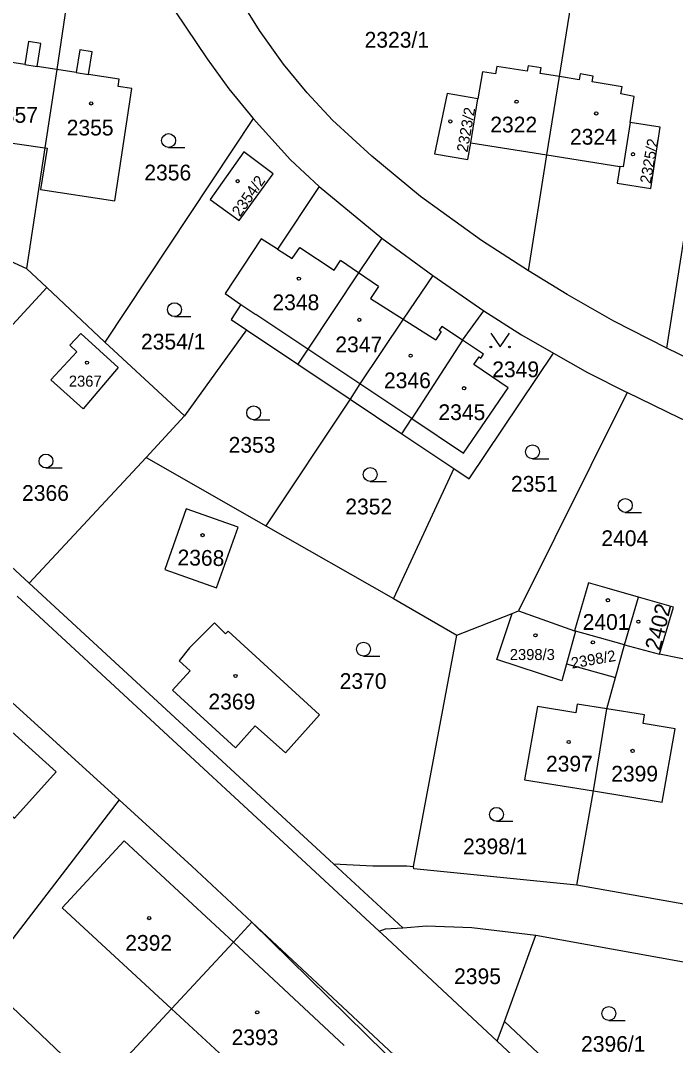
# Model space of a CAD drawing. Extents: x -869103 to -863415, y -1015889 to -1012477.
# Drawn here: x -866140.6 to -866069.9, y -1015008.6 to -1014898 of the extents above; entities that cross this region are included whole.
import ezdxf

# ---------------------------------------------------------------- set-up
doc = ezdxf.new("R2010")
doc.units = 0
for name, color, linetype in [('Hranice parcel', 7, 'Continuous'), ('Parcelní čísla', 7, 'Continuous'), ('Vnitřní kresba', 7, 'Continuous'), ('Značky budov', 7, 'Continuous'), ('Značky kultur', 7, 'Continuous')]:
    doc.layers.add(name, color=color, linetype=linetype)

msp = doc.modelspace()

# ---------------------------------------------------------------- linework, layer by layer
at = {"layer": 'Hranice parcel'}
for p, q in [((-866082.43, -1014904.05), (-866079.71, -1014886.86)), ((-866134.89, -1014891.05), (-866136.69, -1014903.27)), ((-866136.69, -1014903.27), (-866137.99, -1014911.75)), ((-866090.75, -1014903.54), (-866091.23, -1014906.44)), ((-866083.79, -1014912.5), (-866082.43, -1014904.05)), ((-866092.02, -1014911.19), (-866091.23, -1014906.44)), ((-866074.81, -1014909.02), (-866074.37, -1014906.19)), ((-866115.49, -1014908.56), (-866131.5, -1014932.72)), ((-866092.02, -1014911.19), (-866083.79, -1014912.5)), ((-866137.99, -1014911.75), (-866139.96, -1014924.78)), ((-866070.84, -1014933.38), (-866067.49, -1014912.08)), ((-866085.78, -1014925.02), (-866083.79, -1014912.5)), ((-866083.79, -1014912.5), (-866075.92, -1014913.75)), ((-866108.38, -1014915.9), (-866101.62, -1014921.51)), ((-866156.35, -1014917.33), (-866139.96, -1014924.78)), ((-866114.63, -1014921.58), (-866118.52, -1014927.48)), ((-866101.62, -1014921.51), (-866096.12, -1014925.54)), ((-866139.96, -1014924.78), (-866137.77, -1014926.82)), ((-866096.12, -1014925.54), (-866090.6, -1014929.35)), ((-866147.27, -1014937.09), (-866137.77, -1014926.82)), ((-866137.77, -1014926.82), (-866131.5, -1014932.72)), ((-866092.9, -1014932.5), (-866090.6, -1014929.35)), ((-866116.22, -1014931.39), (-866122.9, -1014940.66)), ((-866116.22, -1014931.39), (-866110.69, -1014935.09)), ((-866131.5, -1014932.72), (-866122.9, -1014940.66)), ((-866092.9, -1014932.5), (-866098.39, -1014940.96)), ((-866092.18, -1014947.47), (-866083.08, -1014933.91)), ((-866110.69, -1014935.09), (-866105.02, -1014938.88)), ((-866092.78, -1014944.7), (-866087.98, -1014937.65)), ((-866105.02, -1014938.88), (-866114.15, -1014952.53)), ((-866105.02, -1014938.88), (-866099.46, -1014942.6)), ((-866075.13, -1014938.16), (-866086.86, -1014961.73)), ((-866122.9, -1014940.66), (-866127.06, -1014945.18)), ((-866099.46, -1014942.6), (-866098.39, -1014940.96)), ((-866098.39, -1014940.96), (-866092.78, -1014944.7)), ((-866099.46, -1014942.6), (-866093.85, -1014946.35)), ((-866154.64, -1014944.95), (-866139.68, -1014958.75)), ((-866139.68, -1014958.75), (-866127.06, -1014945.18)), ((-866127.06, -1014945.18), (-866114.15, -1014952.53)), ((-866093.85, -1014946.35), (-866100.35, -1014960.39)), ((-866093.85, -1014946.35), (-866092.18, -1014947.47)), ((-866114.15, -1014952.53), (-866100.35, -1014960.39)), ((-866139.68, -1014958.75), (-866106.83, -1014989.04)), ((-866100.35, -1014960.39), (-866093.52, -1014964.33)), ((-866075.4, -1014965.38), (-866073.92, -1014960.23)), ((-866093.52, -1014964.33), (-866087.53, -1014961.99)), ((-866087.53, -1014961.99), (-866086.86, -1014961.73)), ((-866086.86, -1014961.73), (-866080.82, -1014963.87)), ((-866098.19, -1014989.3), (-866093.52, -1014964.33)), ((-866080.69, -1014963.92), (-866081.66, -1014967.44)), ((-866080.82, -1014963.87), (-866080.69, -1014963.92)), ((-866076.37, -1014968.9), (-866075.4, -1014965.38)), ((-866075.4, -1014965.38), (-866071.64, -1014966.39)), ((-866065.26, -1014967.7), (-866071.64, -1014966.39)), ((-866081.66, -1014967.44), (-866076.37, -1014968.9)), ((-866144.46, -1014968.95), (-866129.98, -1014982.13)), ((-866077.31, -1014972.29), (-866076.37, -1014968.9)), ((-866078.77, -1014981.16), (-866077.31, -1014972.29)), ((-866080.55, -1014991.34), (-866078.77, -1014981.16)), ((-866129.98, -1014982.13), (-866144.79, -1015001.41)), ((-866099.36, -1014995.92), (-866106.83, -1014989.04)), ((-866106.83, -1014989.04), (-866102.59, -1014989.23)), ((-866065.73, -1014993.95), (-866080.55, -1014991.34)), ((-866089.15, -1015008.16), (-866101.55, -1014996.62)), ((-866088.38, -1015006.06), (-866084.98, -1014996.73)), ((-866132.3, -1015013.28), (-866144.79, -1015001.41)), ((-866089.15, -1015008.16), (-866088.38, -1015006.06)), ((-866088.38, -1015006.06), (-866073.9, -1015019.59))]:
    msp.add_line(p, q, dxfattribs=at)
for points in [[(-866130.04, -1014891.14), (-866127.38, -1014891.84), (-866120.46, -1014902.12), (-866118.11, -1014905.37), (-866115.49, -1014908.56)], [(-866085.78, -1014925.02), (-866090.85, -1014921.74), (-866097.42, -1014916.99), (-866102.7, -1014912.65), (-866106.94, -1014908.74), (-866109.68, -1014905.82), (-866112.22, -1014902.72), (-866114.82, -1014899.09), (-866118.45, -1014893.23), (-866117.37, -1014890.96)], [(-866136.69, -1014903.27), (-866138.82, -1014902.95), (-866138.43, -1014900.48), (-866139.77, -1014900.27), (-866140.15, -1014902.74), (-866143.43, -1014902.24), (-866143.55, -1014903.03), (-866145.06, -1014902.84)], [(-866128.61, -1014905.34), (-866130.07, -1014905.12), (-866129.95, -1014904.33), (-866133.26, -1014903.81), (-866132.88, -1014901.38), (-866134.22, -1014901.17), (-866134.6, -1014903.6), (-866136.69, -1014903.27)], [(-866145.06, -1014902.84), (-866146.23, -1014910.54), (-866137.99, -1014911.75)], [(-866082.43, -1014904.05), (-866084.51, -1014903.71), (-866084.41, -1014903.11), (-866085.83, -1014902.88), (-866085.92, -1014903.48), (-866089.2, -1014902.95), (-866089.33, -1014903.74), (-866090.75, -1014903.54)], [(-866074.37, -1014906.19), (-866075.8, -1014905.93), (-866075.67, -1014905.14), (-866078.9, -1014904.62), (-866078.8, -1014904), (-866080.21, -1014903.77), (-866080.31, -1014904.39), (-866082.43, -1014904.05)], [(-866137.99, -1014911.75), (-866137.74, -1014911.79), (-866138.46, -1014916.25), (-866130.42, -1014917.45), (-866129.75, -1014912.97), (-866128.61, -1014905.34)], [(-866091.23, -1014906.44), (-866094.54, -1014905.89), (-866095.93, -1014912.39), (-866092.32, -1014912.99), (-866092.02, -1014911.19)], [(-866115.49, -1014908.56), (-866111.48, -1014913.02), (-866108.38, -1014915.9)], [(-866075.92, -1014913.75), (-866076.2, -1014915.56), (-866072.57, -1014916.12), (-866071.55, -1014909.52), (-866074.81, -1014909.02)], [(-866074.81, -1014909.02), (-866075.55, -1014913.81), (-866075.92, -1014913.75)], [(-866113.35, -1014914.56), (-866116.52, -1014912.17), (-866120.14, -1014917.33), (-866117.02, -1014919.6), (-866113.35, -1014914.56)], [(-866108.38, -1014915.9), (-866112.87, -1014922.69), (-866114.63, -1014921.58)], [(-866101.62, -1014921.51), (-866104.12, -1014925.25), (-866109.61, -1014933.48), (-866110.69, -1014935.09)], [(-866096.12, -1014925.54), (-866099.3, -1014930.25), (-866104, -1014937.22), (-866105.02, -1014938.88)], [(-866070.84, -1014933.38), (-866076.58, -1014930.44), (-866081.62, -1014927.58), (-866085.78, -1014925.02)], [(-866118.52, -1014927.48), (-866116.82, -1014928.65), (-866117.89, -1014930.27), (-866116.22, -1014931.39)], [(-866090.6, -1014929.35), (-866086.53, -1014931.91), (-866083.08, -1014933.91)], [(-866134.1, -1014931.77), (-866130.09, -1014935.46), (-866133.86, -1014939.91), (-866137.33, -1014936.77), (-866134.53, -1014933.75)], [(-866134.53, -1014933.75), (-866135.28, -1014933.05), (-866134.1, -1014931.77)], [(-866087.98, -1014937.65), (-866091.68, -1014935.13), (-866091.12, -1014934.3), (-866090.92, -1014934.44), (-866090.63, -1014934.01), (-866092.9, -1014932.5)], [(-866045.16, -1014943.98), (-866050.8, -1014942.12), (-866057, -1014939.7), (-866064.26, -1014936.56), (-866070.84, -1014933.38)], [(-866083.08, -1014933.91), (-866079.42, -1014935.98), (-866075.13, -1014938.16)], [(-866052.82, -1014947.95), (-866057.6, -1014946.16), (-866064.1, -1014943.4), (-866069.43, -1014940.94), (-866075.13, -1014938.16)], [(-866125.04, -1014957.27), (-866119.45, -1014959.24), (-866117.12, -1014952.7), (-866122.73, -1014950.72), (-866125.04, -1014957.27)], [(-866073.92, -1014960.23), (-866077.3, -1014959.26), (-866079.29, -1014958.69), (-866080.82, -1014963.87)], [(-866071.64, -1014966.39), (-866070.11, -1014961.33), (-866073.92, -1014960.23)], [(-866081.66, -1014967.44), (-866082.17, -1014969.29), (-866089.18, -1014966.97), (-866087.53, -1014961.99)], [(-866119.67, -1014963.01), (-866122.39, -1014965.71), (-866123.49, -1014967.12)], [(-866118.21, -1014963.91), (-866118.49, -1014964.2), (-866119.67, -1014963.01)], [(-866124.2, -1014970.3), (-866117.41, -1014976.49), (-866115.27, -1014974.13), (-866112.01, -1014977.04), (-866108.35, -1014972.95), (-866118.21, -1014963.91)], [(-866075.4, -1014965.38), (-866079.03, -1014964.37), (-866080.69, -1014963.92)], [(-866123.49, -1014967.12), (-866122.3, -1014968.21), (-866124.2, -1014970.3)], [(-866150.26, -1014986.98), (-866144.95, -1014980.88), (-866141.26, -1014984.09), (-866136.76, -1014979.1), (-866140.48, -1014975.75), (-866146.01, -1014970.78), (-866144.46, -1014968.95)], [(-866077.31, -1014972.29), (-866080.52, -1014971.78), (-866080.67, -1014972.72), (-866084.8, -1014972.05), (-866086.2, -1014979.97), (-866078.77, -1014981.16)], [(-866078.77, -1014981.16), (-866071.33, -1014982.37), (-866069.94, -1014974.45), (-866073.41, -1014973.89), (-866073.26, -1014972.95), (-866077.31, -1014972.29)], [(-866129.98, -1014982.13), (-866122.14, -1014989.27), (-866115.64, -1014995.34)], [(-866102.59, -1014989.23), (-866098.92, -1014989.24), (-866098.19, -1014989.3)], [(-866080.55, -1014991.34), (-866098.17, -1014989.57), (-866098.19, -1014989.3)], [(-866132.3, -1015013.28), (-866124.3, -1015004.67), (-866117.63, -1014997.49), (-866115.64, -1014995.34)], [(-866115.64, -1014995.34), (-866099.19, -1015011.49), (-866100.53, -1015012.88), (-866111.2, -1015028.36), (-866130.47, -1015015.02), (-866132.3, -1015013.28)], [(-866115.64, -1014995.34), (-866104.74, -1015005.5), (-866073.14, -1015035.05), (-866069.11, -1015038.81)], [(-866101.55, -1014996.62), (-866101.89, -1014996.3), (-866101.23, -1014996.06), (-866099.36, -1014995.92)], [(-866099.36, -1014995.92), (-866096.8, -1014995.73), (-866091.88, -1014995.91), (-866084.98, -1014996.73)], [(-866084.98, -1014996.73), (-866066.06, -1015000.16), (-866057.12, -1015001.97)], [(-866062.3, -1015033.09), (-866081.96, -1015014.89), (-866089.15, -1015008.16)]]:
    msp.add_lwpolyline(points, dxfattribs=at)
at = {"layer": 'Vnitřní kresba'}
for p, q in [((-866140.15, -1014902.74), (-866138.82, -1014902.95)), ((-866134.6, -1014903.6), (-866133.26, -1014903.81)), ((-866112.87, -1014922.69), (-866111.28, -1014923.7)), ((-866111.28, -1014923.7), (-866110.47, -1014922.5)), ((-866110.47, -1014922.5), (-866106.77, -1014924.93)), ((-866106.77, -1014924.93), (-866106.09, -1014923.92)), ((-866104.12, -1014925.25), (-866106.09, -1014923.92)), ((-866101.96, -1014926.7), (-866104.12, -1014925.25)), ((-866101.96, -1014926.7), (-866102.85, -1014928.02)), ((-866116.82, -1014928.65), (-866115.22, -1014929.74)), ((-866102.85, -1014928.02), (-866099.3, -1014930.25)), ((-866109.61, -1014933.48), (-866115.22, -1014929.74)), ((-866099.3, -1014930.25), (-866095.79, -1014932.45)), ((-866095.14, -1014931.01), (-866095.42, -1014931.43)), ((-866092.9, -1014932.5), (-866095.14, -1014931.01)), ((-866095.21, -1014931.57), (-866095.79, -1014932.45)), ((-866095.42, -1014931.43), (-866095.21, -1014931.57)), ((-866104, -1014937.22), (-866109.61, -1014933.48)), ((-866098.39, -1014940.96), (-866104, -1014937.22)), ((-866111.27, -1014987.61), (-866140.98, -1014960.15)), ((-866136.12, -1014993.76), (-866129.44, -1014986.56)), ((-866129.44, -1014986.56), (-866117.63, -1014997.49)), ((-866101.89, -1014996.3), (-866111.27, -1014987.61)), ((-866124.3, -1015004.67), (-866136.12, -1014993.76)), ((-866117.63, -1014997.49), (-866105.67, -1015008.65)), ((-866112.25, -1015015.79), (-866124.3, -1015004.67))]:
    msp.add_line(p, q, dxfattribs=at)
at = {"layer": 'Značky budov'}
for centre in [(-866132.99, -1014906.95), (-866087.07, -1014906.76), (-866078.47, -1014908.03), (-866094.22, -1014908.89), (-866074.5, -1014912.43), (-866117.17, -1014915.34), (-866110.56, -1014925.86), (-866104.04, -1014930.31), (-866098.5, -1014934.18), (-866133.44, -1014934.93), (-866092.73, -1014937.69), (-866120.96, -1014953.55), (-866077.2, -1014960.58), (-866073.92, -1014962.89), (-866085.03, -1014964.36), (-866078.82, -1014965.12), (-866117.41, -1014968.75), (-866081.44, -1014975.88), (-866074.54, -1014976.84), (-866126.73, -1014994.88), (-866115.06, -1015005.06)]:
    msp.add_circle(centre, 0.175, dxfattribs=at)
at = {"layer": 'Značky kultur'}
for p, q in [((-866124.63, -1014911.71), (-866122.88, -1014911.71)), ((-866123.99, -1014929.96), (-866122.24, -1014929.96)), ((-866115.45, -1014941.1), (-866113.7, -1014941.1)), ((-866085.35, -1014945.31), (-866083.6, -1014945.31)), ((-866137.87, -1014946.3), (-866136.12, -1014946.3)), ((-866102.86, -1014947.76), (-866101.11, -1014947.76)), ((-866075.33, -1014951.09), (-866073.58, -1014951.09)), ((-866103.59, -1014966.6), (-866101.84, -1014966.6)), ((-866089.23, -1014984.44), (-866087.48, -1014984.44)), ((-866077.1, -1015005.93), (-866075.35, -1015005.93))]:
    msp.add_line(p, q, dxfattribs=at)
msp.add_lwpolyline([(-866089.84, -1014931.74), (-866088.84, -1014933.24), (-866087.84, -1014931.74)], dxfattribs=at)
for centre, radius in [((-866124.63, -1014910.96), 0.75), ((-866123.99, -1014929.21), 0.75), ((-866089.84, -1014933.24), 0.1), ((-866087.84, -1014933.24), 0.1), ((-866115.45, -1014940.35), 0.75), ((-866085.35, -1014944.56), 0.75), ((-866137.87, -1014945.55), 0.75), ((-866102.86, -1014947.01), 0.75), ((-866075.33, -1014950.34), 0.75), ((-866103.59, -1014965.85), 0.75), ((-866089.23, -1014983.69), 0.75), ((-866077.1, -1015005.18), 0.75)]:
    msp.add_circle(centre, radius, dxfattribs=at)

# ---------------------------------------------------------------- texts
at = {"layer": 'Parcelní čísla'}
for s, height, p in [('2323/1', 1.7, (-866103.47, -1014900.93)), ('2357', 1.7, (-866143.79, -1014909.04)), ('2355', 1.7, (-866135.63, -1014910.41)), ('2322', 1.7, (-866089.9, -1014910.08)), ('2324', 1.7, (-866081.3, -1014911.4)), ('2356', 1.7, (-866127.25, -1014915.26)), ('2348', 1.7, (-866113.42, -1014929.27)), ('2354/1', 1.7, (-866127.61, -1014933.51)), ('2347', 1.7, (-866106.63, -1014933.81)), ('2349', 1.7, (-866089.69, -1014936.5)), ('2367', 1.19, (-866135.4, -1014937.52)), ('2346', 1.7, (-866101.38, -1014937.69)), ('2345', 1.7, (-866095.5, -1014941.13)), ('2353', 1.7, (-866118.15, -1014944.65)), ('2351', 1.7, (-866087.67, -1014948.86)), ('2366', 1.7, (-866140.45, -1014949.85)), ('2352', 1.7, (-866105.55, -1014951.31)), ('2404', 1.7, (-866077.91, -1014954.73)), ('2401', 1.7, (-866079.93, -1014963.77)), ('2398/3', 1.19, (-866087.8, -1014967.03)), ('2370', 1.7, (-866106.16, -1014970.15)), ('2369', 1.7, (-866120.33, -1014972.36)), ('2397', 1.7, (-866083.89, -1014979.07)), ('2399', 1.7, (-866076.85, -1014980.15)), ('2398/1', 1.7, (-866092.84, -1014987.99)), ('2392', 1.7, (-866129.31, -1014998.41)), ('2395', 1.7, (-866093.81, -1015002.01)), ('2393', 1.7, (-866117.83, -1015008.6)), ('2396/1', 1.7, (-866080.1, -1015009.32))]:
    msp.add_text(s, height=height, dxfattribs=at).set_placement(p)
for s, height, rotation, p in [('2323/2', 1.19, 80, (-866092.37, -1014912.28)), ('2325/2', 1.19, 80, (-866072.59, -1014915.66)), ('2354/2', 1.19, 55, (-866116.92, -1014919.26)), ('2368', 1.7, 359, (-866123.68, -1014956.8)), ('2402', 1.7, 76, (-866071.58, -1014966.1)), ('2398/2', 1.19, 10, (-866081.07, -1014967.96))]:
    msp.add_text(s, height=height, rotation=rotation, dxfattribs=at).set_placement(p)

doc.saveas('drawing.dxf')
